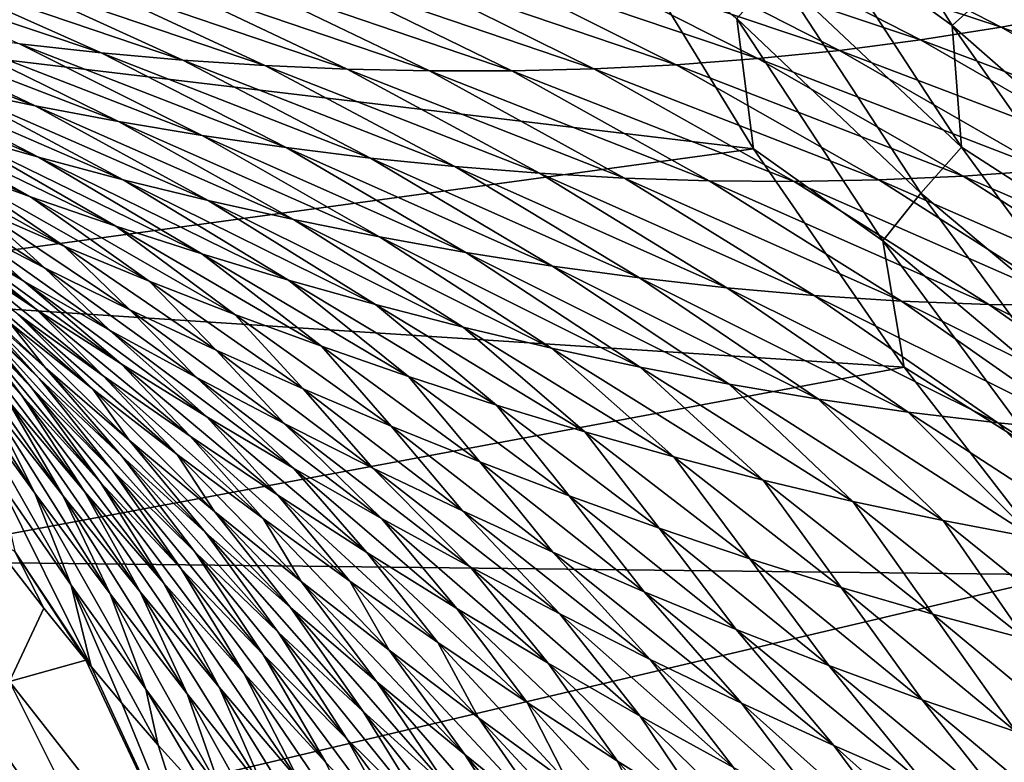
# Model space of a CAD drawing. Header units: metres. Extents: x -46 to 104, y -30 to 30.
# Tile 570 of 656: x 74.17 to 76.23, y -6.17 to -4.62. Entities that reach past the tile are written whole.
import ezdxf

# ---------------------------------------------------------------- set-up
doc = ezdxf.new("R2010")
doc.units = ezdxf.units.M
doc.layers.add('solid_26_000_502_XXX', color=7, linetype='CONTINUOUS')

msp = doc.modelspace()

# ---------------------------------------------------------------- linework, layer by layer
at = {"layer": 'solid_26_000_502_XXX'}
for points in [[(76.123848, -4.63059, 285.461151), (75.837021, -4.168428, 285.756012), (76.218956, -4.544411, 285.468536)], [(75.847458, -4.430791, 285.65152), (75.837021, -4.168428, 285.756012), (76.123848, -4.63059, 285.461151)], [(75.768982, -4.398339, 299.278625), (75.605881, -4.428781, 299.15036), (76.226501, -4.63402, 299.197937)], [(75.768982, -4.398339, 299.278625), (76.226501, -4.63402, 299.197937), (76.394196, -4.602506, 299.334747)], [(75.415215, -4.409244, 285.90506), (75.708252, -4.888336, 285.602478), (73.261772, -4.597602, 287.404602)], [(75.672905, -4.615654, 285.687347), (75.708252, -4.888336, 285.602478), (75.415215, -4.409244, 285.90506)], [(75.605881, -4.428781, 299.15036), (75.44178, -4.454884, 299.022369), (76.057648, -4.660656, 299.061707)], [(75.605881, -4.428781, 299.15036), (76.057648, -4.660656, 299.061707), (76.226501, -4.63402, 299.197937)], [(75.757675, -4.521716, 285.664948), (75.847458, -4.430791, 285.65152), (76.1436, -4.885358, 285.351532)], [(76.1436, -4.885358, 285.351532), (75.847458, -4.430791, 285.65152), (76.123848, -4.63059, 285.461151)], [(75.44178, -4.454884, 299.022369), (75.276848, -4.476756, 298.894745), (75.887825, -4.682559, 298.926147)], [(75.44178, -4.454884, 299.022369), (75.887825, -4.682559, 298.926147), (76.057648, -4.660656, 299.061707)], [(76.218956, -4.544411, 285.468536), (76.317154, -4.463222, 285.484894), (76.61628, -4.894327, 285.187347)], [(75.276848, -4.476756, 298.894745), (75.111244, -4.4945, 298.767517), (75.717216, -4.699865, 298.791351)], [(75.276848, -4.476756, 298.894745), (75.717216, -4.699865, 298.791351), (75.887825, -4.682559, 298.926147)], [(73.780365, -4.498652, 297.76825), (74.172096, -4.668964, 297.618011), (74.342865, -4.687641, 297.744781)], [(73.945999, -4.510765, 297.891388), (73.780365, -4.498652, 297.76825), (74.342865, -4.687641, 297.744781)], [(73.945999, -4.510765, 297.891388), (74.342865, -4.687641, 297.744781), (74.514183, -4.702739, 297.872406)], [(74.112099, -4.519408, 298.015015), (73.945999, -4.510765, 297.891388), (74.514183, -4.702739, 297.872406)], [(74.945129, -4.508215, 298.640778), (74.778664, -4.517993, 298.514526), (75.374283, -4.721216, 298.5242)], [(75.111244, -4.4945, 298.767517), (74.945129, -4.508215, 298.640778), (75.545975, -4.712708, 298.657349)], [(74.945129, -4.508215, 298.640778), (75.374283, -4.721216, 298.5242), (75.545975, -4.712708, 298.657349)], [(75.111244, -4.4945, 298.767517), (75.545975, -4.712708, 298.657349), (75.717216, -4.699865, 298.791351)], [(74.112099, -4.519408, 298.015015), (74.514183, -4.702739, 297.872406), (74.685921, -4.714185, 298.000916)], [(74.278549, -4.524532, 298.139099), (74.112099, -4.519408, 298.015015), (74.685921, -4.714185, 298.000916)], [(74.278549, -4.524532, 298.139099), (74.685921, -4.714185, 298.000916), (74.857948, -4.721874, 298.13028)], [(74.445221, -4.526063, 298.263672), (74.278549, -4.524532, 298.139099), (74.857948, -4.721874, 298.13028)], [(74.611977, -4.523915, 298.388824), (74.445221, -4.526063, 298.263672), (75.030121, -4.725689, 298.26062)], [(74.445221, -4.526063, 298.263672), (74.857948, -4.721874, 298.13028), (75.030121, -4.725689, 298.26062)], [(74.778664, -4.517993, 298.514526), (74.611977, -4.523915, 298.388824), (75.202278, -4.725507, 298.391937)], [(74.611977, -4.523915, 298.388824), (75.030121, -4.725689, 298.26062), (75.202278, -4.725507, 298.391937)], [(74.778664, -4.517993, 298.514526), (75.202278, -4.725507, 298.391937), (75.374283, -4.721216, 298.5242)], [(75.672905, -4.615654, 285.687347), (75.757675, -4.521716, 285.664948), (76.058487, -4.981572, 285.360565)], [(76.058487, -4.981572, 285.360565), (75.757675, -4.521716, 285.664948), (76.1436, -4.885358, 285.351532)], [(76.123848, -4.63059, 285.461151), (76.218956, -4.544411, 285.468536), (76.522568, -4.980191, 285.16684)], [(76.522568, -4.980191, 285.16684), (76.218956, -4.544411, 285.468536), (76.61628, -4.894327, 285.187347)], [(73.664062, -4.591976, 297.242584), (74.031578, -4.762598, 297.082428), (74.20488, -4.798759, 297.20993)], [(73.832596, -4.621087, 297.366913), (73.664062, -4.591976, 297.242584), (74.20488, -4.798759, 297.20993)], [(75.708252, -4.888336, 285.602478), (73.540215, -5.184596, 287.09137), (73.261772, -4.597602, 287.404602)], [(76.394196, -4.602506, 299.334747), (76.226501, -4.63402, 299.197937), (76.84671, -4.864133, 299.272949)], [(73.832596, -4.621087, 297.366913), (74.20488, -4.798759, 297.20993), (74.379112, -4.831428, 297.338623)], [(74.001968, -4.646763, 297.492035), (73.832596, -4.621087, 297.366913), (74.379112, -4.831428, 297.338623)], [(75.978455, -5.080871, 285.378571), (75.708252, -4.888336, 285.602478), (75.672905, -4.615654, 285.687347)], [(75.978455, -5.080871, 285.378571), (75.672905, -4.615654, 285.687347), (76.058487, -4.981572, 285.360565)], [(76.226501, -4.63402, 299.197937), (76.057648, -4.660656, 299.061707), (76.673294, -4.892329, 299.126984)], [(76.432129, -5.07122, 285.155212), (76.123848, -4.63059, 285.461151), (76.522568, -4.980191, 285.16684)], [(76.1436, -4.885358, 285.351532), (76.123848, -4.63059, 285.461151), (76.432129, -5.07122, 285.155212)], [(76.226501, -4.63402, 299.197937), (76.673294, -4.892329, 299.126984), (76.84671, -4.864133, 299.272949)], [(74.001968, -4.646763, 297.492035), (74.379112, -4.831428, 297.338623), (74.554176, -4.86054, 297.468506)], [(74.172096, -4.668964, 297.618011), (74.001968, -4.646763, 297.492035), (74.554176, -4.86054, 297.468506)], [(74.172096, -4.668964, 297.618011), (74.554176, -4.86054, 297.468506), (74.72998, -4.886023, 297.59964)], [(74.342865, -4.687641, 297.744781), (74.172096, -4.668964, 297.618011), (74.72998, -4.886023, 297.59964)], [(76.057648, -4.660656, 299.061707), (75.887825, -4.682559, 298.926147), (76.498756, -4.915191, 298.982025)], [(76.057648, -4.660656, 299.061707), (76.498756, -4.915191, 298.982025), (76.673294, -4.892329, 299.126984)], [(73.688148, -4.67998, 296.830872), (74.036385, -4.85579, 296.663483), (74.21199, -4.906211, 296.791748)], [(73.859306, -4.722991, 296.956085), (73.688148, -4.67998, 296.830872), (74.21199, -4.906211, 296.791748)], [(74.342865, -4.687641, 297.744781), (74.72998, -4.886023, 297.59964), (74.906395, -4.907799, 297.731964)], [(74.514183, -4.702739, 297.872406), (74.342865, -4.687641, 297.744781), (74.906395, -4.907799, 297.731964)], [(75.887825, -4.682559, 298.926147), (75.717216, -4.699865, 298.791351), (76.323288, -4.932895, 298.838104)], [(75.887825, -4.682559, 298.926147), (76.323288, -4.932895, 298.838104), (76.498756, -4.915191, 298.982025)], [(74.514183, -4.702739, 297.872406), (74.906395, -4.907799, 297.731964), (75.083321, -4.925768, 297.86557)], [(74.685921, -4.714185, 298.000916), (74.514183, -4.702739, 297.872406), (75.083321, -4.925768, 297.86557)], [(74.685921, -4.714185, 298.000916), (75.083321, -4.925768, 297.86557), (75.260605, -4.939794, 298.000488)], [(74.857948, -4.721874, 298.13028), (74.685921, -4.714185, 298.000916), (75.260605, -4.939794, 298.000488)], [(75.545975, -4.712708, 298.657349), (75.374283, -4.721216, 298.5242), (75.970284, -4.953499, 298.553741)], [(75.717216, -4.699865, 298.791351), (75.545975, -4.712708, 298.657349), (76.147072, -4.945611, 298.695312)], [(75.545975, -4.712708, 298.657349), (75.970284, -4.953499, 298.553741), (76.147072, -4.945611, 298.695312)], [(75.717216, -4.699865, 298.791351), (76.147072, -4.945611, 298.695312), (76.323288, -4.932895, 298.838104)], [(73.859306, -4.722991, 296.956085), (74.21199, -4.906211, 296.791748), (74.388809, -4.953196, 296.921539)], [(74.031578, -4.762598, 297.082428), (73.859306, -4.722991, 296.956085), (74.388809, -4.953196, 296.921539)], [(74.857948, -4.721874, 298.13028), (75.260605, -4.939794, 298.000488), (75.438103, -4.949729, 298.136749)], [(75.030121, -4.725689, 298.26062), (74.857948, -4.721874, 298.13028), (75.438103, -4.949729, 298.136749)], [(75.202278, -4.725507, 298.391937), (75.030121, -4.725689, 298.26062), (75.615654, -4.955417, 298.274414)], [(75.030121, -4.725689, 298.26062), (75.438103, -4.949729, 298.136749), (75.615654, -4.955417, 298.274414)], [(75.374283, -4.721216, 298.5242), (75.202278, -4.725507, 298.391937), (75.793091, -4.956718, 298.413422)], [(75.202278, -4.725507, 298.391937), (75.615654, -4.955417, 298.274414), (75.793091, -4.956718, 298.413422)], [(75.374283, -4.721216, 298.5242), (75.793091, -4.956718, 298.413422), (75.970284, -4.953499, 298.553741)], [(73.689133, -4.74482, 296.411346), (74.018105, -4.924099, 296.236328), (74.195152, -4.988985, 296.364563)], [(73.862068, -4.80198, 296.536682), (73.689133, -4.74482, 296.411346), (74.195152, -4.988985, 296.364563)], [(74.031578, -4.762598, 297.082428), (74.388809, -4.953196, 296.921539), (74.56675, -4.996684, 297.052856)], [(74.20488, -4.798759, 297.20993), (74.031578, -4.762598, 297.082428), (74.56675, -4.996684, 297.052856)], [(74.20488, -4.798759, 297.20993), (74.56675, -4.996684, 297.052856), (74.745712, -5.036604, 297.18573)], [(74.379112, -4.831428, 297.338623), (74.20488, -4.798759, 297.20993), (74.745712, -5.036604, 297.18573)], [(73.862068, -4.80198, 296.536682), (74.195152, -4.988985, 296.364563), (74.373672, -5.050513, 296.494629)], [(74.036385, -4.85579, 296.663483), (73.862068, -4.80198, 296.536682), (74.373672, -5.050513, 296.494629)], [(74.379112, -4.831428, 297.338623), (74.745712, -5.036604, 297.18573), (74.925598, -5.072869, 297.32019)], [(74.554176, -4.86054, 297.468506), (74.379112, -4.831428, 297.338623), (74.925598, -5.072869, 297.32019)], [(73.842613, -4.855903, 296.109863), (74.089302, -5.01554, 295.881592), (74.265594, -5.091959, 296.008575)], [(74.018105, -4.924099, 296.236328), (73.842613, -4.855903, 296.109863), (74.265594, -5.091959, 296.008575)], [(74.036385, -4.85579, 296.663483), (74.373672, -5.050513, 296.494629), (74.553589, -5.10863, 296.626526)], [(74.21199, -4.906211, 296.791748), (74.036385, -4.85579, 296.663483), (74.553589, -5.10863, 296.626526)], [(74.554176, -4.86054, 297.468506), (74.925598, -5.072869, 297.32019), (75.1063, -5.105383, 297.456299)], [(74.72998, -4.886023, 297.59964), (74.554176, -4.86054, 297.468506), (75.1063, -5.105383, 297.456299)], [(75.708252, -4.888336, 285.602478), (76.023285, -5.345615, 285.288452), (73.540215, -5.184596, 287.09137)], [(74.72998, -4.886023, 297.59964), (75.1063, -5.105383, 297.456299), (75.287704, -5.134041, 297.594025)], [(74.906395, -4.907799, 297.731964), (74.72998, -4.886023, 297.59964), (75.287704, -5.134041, 297.594025)], [(75.978455, -5.080871, 285.378571), (76.023285, -5.345615, 285.288452), (75.708252, -4.888336, 285.602478)], [(76.058487, -4.981572, 285.360565), (76.1436, -4.885358, 285.351532), (76.460739, -5.318042, 285.040802)], [(76.460739, -5.318042, 285.040802), (76.1436, -4.885358, 285.351532), (76.432129, -5.07122, 285.155212)], [(74.018105, -4.924099, 296.236328), (74.265594, -5.091959, 296.008575), (74.443535, -5.165178, 296.137665)], [(74.195152, -4.988985, 296.364563), (74.018105, -4.924099, 296.236328), (74.443535, -5.165178, 296.137665)], [(74.21199, -4.906211, 296.791748), (74.553589, -5.10863, 296.626526), (74.73481, -5.163264, 296.760345)], [(74.388809, -4.953196, 296.921539), (74.21199, -4.906211, 296.791748), (74.73481, -5.163264, 296.760345)], [(74.906395, -4.907799, 297.731964), (75.287704, -5.134041, 297.594025), (75.469704, -5.158717, 297.733459)], [(75.083321, -4.925768, 297.86557), (74.906395, -4.907799, 297.731964), (75.469704, -5.158717, 297.733459)], [(73.914719, -4.935966, 295.756592), (74.047539, -5.046563, 295.453156), (74.22435, -5.137406, 295.579346)], [(74.089302, -5.01554, 295.881592), (73.914719, -4.935966, 295.756592), (74.22435, -5.137406, 295.579346)], [(75.083321, -4.925768, 297.86557), (75.469704, -5.158717, 297.733459), (75.65213, -5.179243, 297.874603)], [(75.260605, -4.939794, 298.000488), (75.083321, -4.925768, 297.86557), (75.65213, -5.179243, 297.874603)], [(75.260605, -4.939794, 298.000488), (75.65213, -5.179243, 297.874603), (75.834846, -5.195436, 298.017517)], [(75.438103, -4.949729, 298.136749), (75.260605, -4.939794, 298.000488), (75.834846, -5.195436, 298.017517)], [(76.323288, -4.932895, 298.838104), (76.147072, -4.945611, 298.695312), (76.747009, -5.205228, 298.758453)], [(73.828392, -4.951453, 294.907837), (74.032959, -5.108622, 294.666809), (74.207855, -5.225024, 294.789917)], [(74.003632, -5.059928, 295.030792), (73.828392, -4.951453, 294.907837), (74.207855, -5.225024, 294.789917)], [(73.872681, -4.95266, 295.329224), (74.003632, -5.059928, 295.030792), (74.181084, -5.165415, 295.156311)], [(74.047539, -5.046563, 295.453156), (73.872681, -4.95266, 295.329224), (74.181084, -5.165415, 295.156311)], [(74.388809, -4.953196, 296.921539), (74.73481, -5.163264, 296.760345), (74.917244, -5.214334, 296.896057)], [(74.56675, -4.996684, 297.052856), (74.388809, -4.953196, 296.921539), (74.917244, -5.214334, 296.896057)], [(75.438103, -4.949729, 298.136749), (75.834846, -5.195436, 298.017517), (76.01767, -5.20711, 298.162262)], [(75.615654, -4.955417, 298.274414), (75.438103, -4.949729, 298.136749), (76.01767, -5.20711, 298.162262)], [(75.615654, -4.955417, 298.274414), (76.01767, -5.20711, 298.162262), (76.200447, -5.214096, 298.308777)], [(75.793091, -4.956718, 298.413422), (75.615654, -4.955417, 298.274414), (76.200447, -5.214096, 298.308777)], [(75.970284, -4.953499, 298.553741), (75.793091, -4.956718, 298.413422), (76.383041, -5.216231, 298.457031)], [(75.793091, -4.956718, 298.413422), (76.200447, -5.214096, 298.308777), (76.383041, -5.216231, 298.457031)], [(76.147072, -4.945611, 298.695312), (75.970284, -4.953499, 298.553741), (76.565285, -5.213338, 298.606934)], [(75.970284, -4.953499, 298.553741), (76.383041, -5.216231, 298.457031), (76.565285, -5.213338, 298.606934)], [(76.147072, -4.945611, 298.695312), (76.565285, -5.213338, 298.606934), (76.747009, -5.205228, 298.758453)], [(75.978455, -5.080871, 285.378571), (76.058487, -4.981572, 285.360565), (76.3806, -5.419148, 285.045349)], [(76.3806, -5.419148, 285.045349), (76.058487, -4.981572, 285.360565), (76.460739, -5.318042, 285.040802)], [(74.195152, -4.988985, 296.364563), (74.443535, -5.165178, 296.137665), (74.623032, -5.235141, 296.268829)], [(74.373672, -5.050513, 296.494629), (74.195152, -4.988985, 296.364563), (74.623032, -5.235141, 296.268829)], [(74.56675, -4.996684, 297.052856), (74.917244, -5.214334, 296.896057), (75.1008, -5.261745, 297.033752)], [(74.745712, -5.036604, 297.18573), (74.56675, -4.996684, 297.052856), (75.1008, -5.261745, 297.033752)], [(74.089302, -5.01554, 295.881592), (74.22435, -5.137406, 295.579346), (74.403053, -5.225144, 295.707916)], [(74.265594, -5.091959, 296.008575), (74.089302, -5.01554, 295.881592), (74.403053, -5.225144, 295.707916)], [(73.86908, -5.037707, 292.723511), (74.013596, -5.21947, 292.474548), (74.176109, -5.404178, 292.58783)], [(74.031975, -5.214447, 292.835297), (73.86908, -5.037707, 292.723511), (74.176109, -5.404178, 292.58783)], [(73.877754, -5.038153, 293.083618), (74.031975, -5.214447, 292.835297), (74.197937, -5.38906, 292.950745)], [(74.04425, -5.204906, 293.197906), (73.877754, -5.038153, 293.083618), (74.197937, -5.38906, 292.950745)], [(73.882423, -5.03548, 293.446777), (74.04425, -5.204906, 293.197906), (74.213715, -5.369359, 293.315765)], [(74.052658, -5.192174, 293.563904), (73.882423, -5.03548, 293.446777), (74.213715, -5.369359, 293.315765)], [(74.047539, -5.046563, 295.453156), (74.181084, -5.165415, 295.156311), (74.36068, -5.267879, 295.284454)], [(74.22435, -5.137406, 295.579346), (74.047539, -5.046563, 295.453156), (74.36068, -5.267879, 295.284454)], [(74.745712, -5.036604, 297.18573), (75.1008, -5.261745, 297.033752), (75.285362, -5.305387, 297.173431)], [(74.925598, -5.072869, 297.32019), (74.745712, -5.036604, 297.18573), (75.285362, -5.305387, 297.173431)], [(74.003632, -5.059928, 295.030792), (74.207855, -5.225024, 294.789917), (74.385017, -5.338593, 294.915802)], [(74.181084, -5.165415, 295.156311), (74.003632, -5.059928, 295.030792), (74.385017, -5.338593, 294.915802)], [(74.373672, -5.050513, 296.494629), (74.623032, -5.235141, 296.268829), (74.804016, -5.301778, 296.402161)], [(74.553589, -5.10863, 296.626526), (74.373672, -5.050513, 296.494629), (74.804016, -5.301778, 296.402161)], [(74.925598, -5.072869, 297.32019), (75.285362, -5.305387, 297.173431), (75.470833, -5.345136, 297.315186)], [(75.1063, -5.105383, 297.456299), (74.925598, -5.072869, 297.32019), (75.470833, -5.345136, 297.315186)], [(76.305618, -5.523405, 285.058746), (76.023285, -5.345615, 285.288452), (75.978455, -5.080871, 285.378571)], [(76.305618, -5.523405, 285.058746), (75.978455, -5.080871, 285.378571), (76.3806, -5.419148, 285.045349)], [(73.992241, -5.102908, 294.260193), (74.151222, -5.252129, 293.998718), (74.325523, -5.391326, 294.121185)], [(74.168648, -5.234679, 294.383423), (73.992241, -5.102908, 294.260193), (74.325523, -5.391326, 294.121185)], [(74.032959, -5.108622, 294.666809), (74.168648, -5.234679, 294.383423), (74.347603, -5.363647, 294.509735)], [(74.207855, -5.225024, 294.789917), (74.032959, -5.108622, 294.666809), (74.347603, -5.363647, 294.509735)], [(74.265594, -5.091959, 296.008575), (74.403053, -5.225144, 295.707916), (74.583572, -5.309724, 295.838837)], [(74.443535, -5.165178, 296.137665), (74.265594, -5.091959, 296.008575), (74.583572, -5.309724, 295.838837)], [(74.553589, -5.10863, 296.626526), (74.804016, -5.301778, 296.402161), (74.986404, -5.365009, 296.53772)], [(74.73481, -5.163264, 296.760345), (74.553589, -5.10863, 296.626526), (74.986404, -5.365009, 296.53772)], [(75.1063, -5.105383, 297.456299), (75.470833, -5.345136, 297.315186), (75.657097, -5.380863, 297.458984)], [(75.287704, -5.134041, 297.594025), (75.1063, -5.105383, 297.456299), (75.657097, -5.380863, 297.458984)], [(73.979546, -5.110357, 293.879425), (74.052658, -5.192174, 293.563904), (74.225769, -5.346386, 293.684479)], [(74.151222, -5.252129, 293.998718), (73.979546, -5.110357, 293.879425), (74.225769, -5.346386, 293.684479)], [(74.22435, -5.137406, 295.579346), (74.36068, -5.267879, 295.284454), (74.542358, -5.367271, 295.415253)], [(74.403053, -5.225144, 295.707916), (74.22435, -5.137406, 295.579346), (74.542358, -5.367271, 295.415253)], [(75.287704, -5.134041, 297.594025), (75.657097, -5.380863, 297.458984), (75.844032, -5.412413, 297.604889)], [(75.469704, -5.158717, 297.733459), (75.287704, -5.134041, 297.594025), (75.844032, -5.412413, 297.604889)], [(74.181084, -5.165415, 295.156311), (74.385017, -5.338593, 294.915802), (74.564392, -5.449286, 295.044525)], [(74.36068, -5.267879, 295.284454), (74.181084, -5.165415, 295.156311), (74.564392, -5.449286, 295.044525)], [(74.443535, -5.165178, 296.137665), (74.583572, -5.309724, 295.838837), (74.765839, -5.391079, 295.972229)], [(74.623032, -5.235141, 296.268829), (74.443535, -5.165178, 296.137665), (74.765839, -5.391079, 295.972229)], [(74.73481, -5.163264, 296.760345), (74.986404, -5.365009, 296.53772), (75.170113, -5.424737, 296.675507)], [(74.917244, -5.214334, 296.896057), (74.73481, -5.163264, 296.760345), (75.170113, -5.424737, 296.675507)], [(75.469704, -5.158717, 297.733459), (75.844032, -5.412413, 297.604889), (76.031479, -5.439582, 297.75296)], [(75.65213, -5.179243, 297.874603), (75.469704, -5.158717, 297.733459), (76.031479, -5.439582, 297.75296)], [(76.023285, -5.345615, 285.288452), (73.844292, -5.751176, 286.763824), (73.540215, -5.184596, 287.09137)], [(75.65213, -5.179243, 297.874603), (76.031479, -5.439582, 297.75296), (76.219284, -5.462158, 297.903259)], [(75.834846, -5.195436, 298.017517), (75.65213, -5.179243, 297.874603), (76.219284, -5.462158, 297.903259)], [(73.949524, -5.207, 291.753143), (74.050301, -5.396764, 291.49646), (74.204613, -5.608962, 291.607391)], [(74.104721, -5.411428, 291.862244), (73.949524, -5.207, 291.753143), (74.204613, -5.608962, 291.607391)], [(74.04425, -5.204906, 293.197906), (74.197937, -5.38906, 292.950745), (74.366913, -5.561531, 293.069946)], [(74.213715, -5.369359, 293.315765), (74.04425, -5.204906, 293.197906), (74.366913, -5.561531, 293.069946)], [(74.052658, -5.192174, 293.563904), (74.213715, -5.369359, 293.315765), (74.386101, -5.531494, 293.437256)], [(74.225769, -5.346386, 293.684479), (74.052658, -5.192174, 293.563904), (74.386101, -5.531494, 293.437256)], [(75.834846, -5.195436, 298.017517), (76.219284, -5.462158, 297.903259), (76.407265, -5.479918, 298.055817)], [(76.01767, -5.20711, 298.162262), (75.834846, -5.195436, 298.017517), (76.407265, -5.479918, 298.055817)], [(76.01767, -5.20711, 298.162262), (76.407265, -5.479918, 298.055817), (76.595268, -5.492664, 298.210541)], [(76.200447, -5.214096, 298.308777), (76.01767, -5.20711, 298.162262), (76.595268, -5.492664, 298.210541)], [(73.986862, -5.21792, 292.114319), (74.104721, -5.411428, 291.862244), (74.263214, -5.614211, 291.975403)], [(74.145844, -5.412609, 292.225494), (73.986862, -5.21792, 292.114319), (74.263214, -5.614211, 291.975403)], [(74.013596, -5.21947, 292.474548), (74.145844, -5.412609, 292.225494), (74.308029, -5.605488, 292.340668)], [(74.176109, -5.404178, 292.58783), (74.013596, -5.21947, 292.474548), (74.308029, -5.605488, 292.340668)], [(74.031975, -5.214447, 292.835297), (74.176109, -5.404178, 292.58783), (74.341736, -5.58691, 292.704956)], [(74.197937, -5.38906, 292.950745), (74.031975, -5.214447, 292.835297), (74.341736, -5.58691, 292.704956)], [(74.207855, -5.225024, 294.789917), (74.347603, -5.363647, 294.509735), (74.529045, -5.489775, 294.639252)], [(74.385017, -5.338593, 294.915802), (74.207855, -5.225024, 294.789917), (74.529045, -5.489775, 294.639252)], [(74.403053, -5.225144, 295.707916), (74.542358, -5.367271, 295.415253), (74.726036, -5.463527, 295.548767)], [(74.583572, -5.309724, 295.838837), (74.403053, -5.225144, 295.707916), (74.726036, -5.463527, 295.548767)], [(74.917244, -5.214334, 296.896057), (75.170113, -5.424737, 296.675507), (75.355034, -5.480855, 296.815613)], [(75.1008, -5.261745, 297.033752), (74.917244, -5.214334, 296.896057), (75.355034, -5.480855, 296.815613)], [(76.200447, -5.214096, 298.308777), (76.595268, -5.492664, 298.210541), (76.783142, -5.500206, 298.367432)], [(76.383041, -5.216231, 298.457031), (76.200447, -5.214096, 298.308777), (76.783142, -5.500206, 298.367432)], [(74.151222, -5.252129, 293.998718), (74.225769, -5.346386, 293.684479), (74.401711, -5.498091, 293.808533)], [(74.325523, -5.391326, 294.121185), (74.151222, -5.252129, 293.998718), (74.401711, -5.498091, 293.808533)], [(74.168648, -5.234679, 294.383423), (74.325523, -5.391326, 294.121185), (74.502396, -5.527918, 294.246948)], [(74.347603, -5.363647, 294.509735), (74.168648, -5.234679, 294.383423), (74.502396, -5.527918, 294.246948)], [(74.623032, -5.235141, 296.268829), (74.765839, -5.391079, 295.972229), (74.94976, -5.469133, 296.108124)], [(74.804016, -5.301778, 296.402161), (74.623032, -5.235141, 296.268829), (74.94976, -5.469133, 296.108124)], [(74.36068, -5.267879, 295.284454), (74.564392, -5.449286, 295.044525), (74.745911, -5.557044, 295.176178)], [(74.542358, -5.367271, 295.415253), (74.36068, -5.267879, 295.284454), (74.745911, -5.557044, 295.176178)], [(75.1008, -5.261745, 297.033752), (75.355034, -5.480855, 296.815613), (75.541092, -5.53324, 296.958038)], [(75.285362, -5.305387, 297.173431), (75.1008, -5.261745, 297.033752), (75.541092, -5.53324, 296.958038)], [(74.583572, -5.309724, 295.838837), (74.726036, -5.463527, 295.548767), (74.911644, -5.556571, 295.68512)], [(74.765839, -5.391079, 295.972229), (74.583572, -5.309724, 295.838837), (74.911644, -5.556571, 295.68512)], [(74.804016, -5.301778, 296.402161), (74.94976, -5.469133, 296.108124), (75.135277, -5.543795, 296.246582)], [(74.986404, -5.365009, 296.53772), (74.804016, -5.301778, 296.402161), (75.135277, -5.543795, 296.246582)], [(75.285362, -5.305387, 297.173431), (75.541092, -5.53324, 296.958038), (75.728165, -5.581753, 297.102875)], [(75.470833, -5.345136, 297.315186), (75.285362, -5.305387, 297.173431), (75.728165, -5.581753, 297.102875)], [(76.023285, -5.345615, 285.288452), (76.359467, -5.779856, 284.963837), (73.844292, -5.751176, 286.763824)], [(74.225769, -5.346386, 293.684479), (74.386101, -5.531494, 293.437256), (74.561356, -5.691276, 293.562469)], [(74.401711, -5.498091, 293.808533), (74.225769, -5.346386, 293.684479), (74.561356, -5.691276, 293.562469)], [(74.385017, -5.338593, 294.915802), (74.529045, -5.489775, 294.639252), (74.712921, -5.613011, 294.772003)], [(74.564392, -5.449286, 295.044525), (74.385017, -5.338593, 294.915802), (74.712921, -5.613011, 294.772003)], [(75.470833, -5.345136, 297.315186), (75.728165, -5.581753, 297.102875), (75.916153, -5.626248, 297.250153)], [(75.657097, -5.380863, 297.458984), (75.470833, -5.345136, 297.315186), (75.916153, -5.626248, 297.250153)], [(76.305618, -5.523405, 285.058746), (76.359467, -5.779856, 284.963837), (76.023285, -5.345615, 285.288452)], [(74.213715, -5.369359, 293.315765), (74.366913, -5.561531, 293.069946), (74.538864, -5.731828, 293.192993)], [(74.386101, -5.531494, 293.437256), (74.213715, -5.369359, 293.315765), (74.538864, -5.731828, 293.192993)], [(74.347603, -5.363647, 294.509735), (74.502396, -5.527918, 294.246948), (74.681793, -5.661859, 294.376038)], [(74.529045, -5.489775, 294.639252), (74.347603, -5.363647, 294.509735), (74.681793, -5.661859, 294.376038)], [(74.542358, -5.367271, 295.415253), (74.745911, -5.557044, 295.176178), (74.929497, -5.661793, 295.310822)], [(74.726036, -5.463527, 295.548767), (74.542358, -5.367271, 295.415253), (74.929497, -5.661793, 295.310822)], [(74.986404, -5.365009, 296.53772), (75.135277, -5.543795, 296.246582), (75.322289, -5.61496, 296.387665)], [(75.170113, -5.424737, 296.675507), (74.986404, -5.365009, 296.53772), (75.322289, -5.61496, 296.387665)], [(74.050301, -5.396764, 291.49646), (74.128075, -5.58234, 291.233734), (74.280655, -5.801595, 291.34613)], [(74.204613, -5.608962, 291.607391), (74.050301, -5.396764, 291.49646), (74.280655, -5.801595, 291.34613)], [(74.197937, -5.38906, 292.950745), (74.341736, -5.58691, 292.704956), (74.510429, -5.767641, 292.82608)], [(74.366913, -5.561531, 293.069946), (74.197937, -5.38906, 292.950745), (74.510429, -5.767641, 292.82608)], [(74.325523, -5.391326, 294.121185), (74.401711, -5.498091, 293.808533), (74.580414, -5.647252, 293.936218)], [(74.502396, -5.527918, 294.246948), (74.325523, -5.391326, 294.121185), (74.580414, -5.647252, 293.936218)], [(74.765839, -5.391079, 295.972229), (74.911644, -5.556571, 295.68512), (75.099106, -5.646313, 295.824371)], [(74.94976, -5.469133, 296.108124), (74.765839, -5.391079, 295.972229), (75.099106, -5.646313, 295.824371)], [(75.657097, -5.380863, 297.458984), (75.916153, -5.626248, 297.250153), (76.104942, -5.666566, 297.399841)], [(75.844032, -5.412413, 297.604889), (75.657097, -5.380863, 297.458984), (76.104942, -5.666566, 297.399841)], [(74.104721, -5.411428, 291.862244), (74.204613, -5.608962, 291.607391), (74.362259, -5.819665, 291.722626)], [(74.263214, -5.614211, 291.975403), (74.104721, -5.411428, 291.862244), (74.362259, -5.819665, 291.722626)], [(74.145844, -5.412609, 292.225494), (74.263214, -5.614211, 291.975403), (74.424973, -5.815328, 292.092804)], [(74.308029, -5.605488, 292.340668), (74.145844, -5.412609, 292.225494), (74.424973, -5.815328, 292.092804)], [(74.176109, -5.404178, 292.58783), (74.308029, -5.605488, 292.340668), (74.473389, -5.796534, 292.459961)], [(74.341736, -5.58691, 292.704956), (74.176109, -5.404178, 292.58783), (74.473389, -5.796534, 292.459961)], [(75.844032, -5.412413, 297.604889), (76.104942, -5.666566, 297.399841), (76.294403, -5.702503, 297.552063)], [(76.031479, -5.439582, 297.75296), (75.844032, -5.412413, 297.604889), (76.294403, -5.702503, 297.552063)], [(75.170113, -5.424737, 296.675507), (75.322289, -5.61496, 296.387665), (75.510704, -5.682508, 296.531433)], [(75.355034, -5.480855, 296.815613), (75.170113, -5.424737, 296.675507), (75.510704, -5.682508, 296.531433)], [(74.564392, -5.449286, 295.044525), (74.712921, -5.613011, 294.772003), (74.899147, -5.733288, 294.908081)], [(74.745911, -5.557044, 295.176178), (74.564392, -5.449286, 295.044525), (74.899147, -5.733288, 294.908081)], [(76.031479, -5.439582, 297.75296), (76.294403, -5.702503, 297.552063), (76.48436, -5.733822, 297.706879)], [(76.219284, -5.462158, 297.903259), (76.031479, -5.439582, 297.75296), (76.48436, -5.733822, 297.706879)], [(74.726036, -5.463527, 295.548767), (74.929497, -5.661793, 295.310822), (75.115089, -5.763444, 295.448547)], [(74.911644, -5.556571, 295.68512), (74.726036, -5.463527, 295.548767), (75.115089, -5.763444, 295.448547)], [(74.94976, -5.469133, 296.108124), (75.099106, -5.646313, 295.824371), (75.28833, -5.732653, 295.966553)], [(75.135277, -5.543795, 296.246582), (74.94976, -5.469133, 296.108124), (75.28833, -5.732653, 295.966553)], [(76.219284, -5.462158, 297.903259), (76.48436, -5.733822, 297.706879), (76.67466, -5.76028, 297.864258)], [(76.407265, -5.479918, 298.055817), (76.219284, -5.462158, 297.903259), (76.67466, -5.76028, 297.864258)], [(74.401711, -5.498091, 293.808533), (74.561356, -5.691276, 293.562469), (74.739418, -5.84866, 293.691528)], [(74.580414, -5.647252, 293.936218), (74.401711, -5.498091, 293.808533), (74.739418, -5.84866, 293.691528)], [(74.529045, -5.489775, 294.639252), (74.681793, -5.661859, 294.376038), (74.863647, -5.793093, 294.508606)], [(74.712921, -5.613011, 294.772003), (74.529045, -5.489775, 294.639252), (74.863647, -5.793093, 294.508606)], [(75.355034, -5.480855, 296.815613), (75.510704, -5.682508, 296.531433), (75.700439, -5.746306, 296.677917)], [(75.541092, -5.53324, 296.958038), (75.355034, -5.480855, 296.815613), (75.700439, -5.746306, 296.677917)], [(74.386101, -5.531494, 293.437256), (74.538864, -5.731828, 293.192993), (74.71373, -5.89991, 293.320007)], [(74.561356, -5.691276, 293.562469), (74.386101, -5.531494, 293.437256), (74.71373, -5.89991, 293.320007)], [(74.502396, -5.527918, 294.246948), (74.580414, -5.647252, 293.936218), (74.761826, -5.793818, 294.067596)], [(74.681793, -5.661859, 294.376038), (74.502396, -5.527918, 294.246948), (74.761826, -5.793818, 294.067596)], [(75.541092, -5.53324, 296.958038), (75.700439, -5.746306, 296.677917), (75.891396, -5.806202, 296.827179)], [(75.728165, -5.581753, 297.102875), (75.541092, -5.53324, 296.958038), (75.891396, -5.806202, 296.827179)], [(74.366913, -5.561531, 293.069946), (74.510429, -5.767641, 292.82608), (74.682144, -5.946332, 292.951263)], [(74.538864, -5.731828, 293.192993), (74.366913, -5.561531, 293.069946), (74.682144, -5.946332, 292.951263)], [(74.745911, -5.557044, 295.176178), (74.899147, -5.733288, 294.908081), (75.087662, -5.850518, 295.047577)], [(74.929497, -5.661793, 295.310822), (74.745911, -5.557044, 295.176178), (75.087662, -5.850518, 295.047577)], [(74.911644, -5.556571, 295.68512), (75.115089, -5.763444, 295.448547), (75.302612, -5.861899, 295.589447)], [(75.099106, -5.646313, 295.824371), (74.911644, -5.556571, 295.68512), (75.302612, -5.861899, 295.589447)], [(75.135277, -5.543795, 296.246582), (75.28833, -5.732653, 295.966553), (75.479248, -5.815472, 296.111786)], [(75.322289, -5.61496, 296.387665), (75.135277, -5.543795, 296.246582), (75.479248, -5.815472, 296.111786)], [(74.128075, -5.58234, 291.233734), (74.162544, -5.731156, 290.950134), (74.322243, -5.971971, 291.070312)], [(74.280655, -5.801595, 291.34613), (74.128075, -5.58234, 291.233734), (74.322243, -5.971971, 291.070312)], [(75.728165, -5.581753, 297.102875), (75.891396, -5.806202, 296.827179), (76.08345, -5.862031, 296.979309)], [(75.916153, -5.626248, 297.250153), (75.728165, -5.581753, 297.102875), (76.08345, -5.862031, 296.979309)], [(74.341736, -5.58691, 292.704956), (74.473389, -5.796534, 292.459961), (74.641869, -5.98571, 292.583435)], [(74.510429, -5.767641, 292.82608), (74.341736, -5.58691, 292.704956), (74.641869, -5.98571, 292.583435)], [(74.204613, -5.608962, 291.607391), (74.280655, -5.801595, 291.34613), (74.436569, -6.019514, 291.462921)], [(74.362259, -5.819665, 291.722626), (74.204613, -5.608962, 291.607391), (74.436569, -6.019514, 291.462921)], [(74.263214, -5.614211, 291.975403), (74.362259, -5.819665, 291.722626), (74.523193, -6.028847, 291.842224)], [(74.424973, -5.815328, 292.092804), (74.263214, -5.614211, 291.975403), (74.523193, -6.028847, 291.842224)], [(74.308029, -5.605488, 292.340668), (74.424973, -5.815328, 292.092804), (74.589935, -6.014748, 292.214478)], [(74.473389, -5.796534, 292.459961), (74.308029, -5.605488, 292.340668), (74.589935, -6.014748, 292.214478)], [(74.712921, -5.613011, 294.772003), (74.863647, -5.793093, 294.508606), (75.047897, -5.921546, 294.644653)], [(74.899147, -5.733288, 294.908081), (74.712921, -5.613011, 294.772003), (75.047897, -5.921546, 294.644653)], [(75.322289, -5.61496, 296.387665), (75.479248, -5.815472, 296.111786), (75.671761, -5.894637, 296.260071)], [(75.510704, -5.682508, 296.531433), (75.322289, -5.61496, 296.387665), (75.671761, -5.894637, 296.260071)], [(75.916153, -5.626248, 297.250153), (76.08345, -5.862031, 296.979309), (76.276512, -5.913614, 297.134308)], [(76.104942, -5.666566, 297.399841), (75.916153, -5.626248, 297.250153), (76.276512, -5.913614, 297.134308)], [(74.580414, -5.647252, 293.936218), (74.739418, -5.84866, 293.691528), (74.920242, -6.003587, 293.824493)], [(74.761826, -5.793818, 294.067596), (74.580414, -5.647252, 293.936218), (74.920242, -6.003587, 293.824493)], [(74.681793, -5.661859, 294.376038), (74.761826, -5.793818, 294.067596), (74.945892, -5.937728, 294.202728)], [(74.863647, -5.793093, 294.508606), (74.681793, -5.661859, 294.376038), (74.945892, -5.937728, 294.202728)], [(74.929497, -5.661793, 295.310822), (75.087662, -5.850518, 295.047577), (75.278389, -5.964594, 295.190643)], [(75.115089, -5.763444, 295.448547), (74.929497, -5.661793, 295.310822), (75.278389, -5.964594, 295.190643)], [(75.099106, -5.646313, 295.824371), (75.302612, -5.861899, 295.589447), (75.491982, -5.957044, 295.733612)], [(75.28833, -5.732653, 295.966553), (75.099106, -5.646313, 295.824371), (75.491982, -5.957044, 295.733612)], [(75.510704, -5.682508, 296.531433), (75.671761, -5.894637, 296.260071), (75.865776, -5.969998, 296.41153)], [(75.700439, -5.746306, 296.677917), (75.510704, -5.682508, 296.531433), (75.865776, -5.969998, 296.41153)], [(76.104942, -5.666566, 297.399841), (76.276512, -5.913614, 297.134308), (76.470451, -5.960765, 297.292236)], [(76.294403, -5.702503, 297.552063), (76.104942, -5.666566, 297.399841), (76.470451, -5.960765, 297.292236)], [(74.223, -5.84983, 290.926025), (74.105911, -5.698997, 290.756409), (74.150955, -6.003235, 290.102661)], [(74.162544, -5.731156, 290.950134), (74.105911, -5.698997, 290.756409), (74.223, -5.84983, 290.926025)], [(74.561356, -5.691276, 293.562469), (74.71373, -5.89991, 293.320007), (74.891464, -6.065723, 293.45108)], [(74.739418, -5.84866, 293.691528), (74.561356, -5.691276, 293.562469), (74.891464, -6.065723, 293.45108)], [(74.281937, -6.49943, 288.869812), (73.805672, -5.734737, 288.333282), (74.11132, -6.305824, 288.003723)], [(74.281937, -6.49943, 288.869812), (73.978859, -5.917512, 289.199615), (73.805672, -5.734737, 288.333282)], [(74.162544, -5.731156, 290.950134), (74.223, -5.84983, 290.926025), (74.310966, -5.958351, 291.053925)], [(74.162544, -5.731156, 290.950134), (74.310966, -5.958351, 291.053925), (74.322243, -5.971971, 291.070312)], [(74.538864, -5.731828, 293.192993), (74.682144, -5.946332, 292.951263), (74.856827, -6.122932, 293.080658)], [(74.71373, -5.89991, 293.320007), (74.538864, -5.731828, 293.192993), (74.856827, -6.122932, 293.080658)], [(74.899147, -5.733288, 294.908081), (75.047897, -5.921546, 294.644653), (75.234482, -6.047127, 294.784363)], [(75.087662, -5.850518, 295.047577), (74.899147, -5.733288, 294.908081), (75.234482, -6.047127, 294.784363)], [(75.28833, -5.732653, 295.966553), (75.491982, -5.957044, 295.733612), (75.683128, -6.048752, 295.881073)], [(75.479248, -5.815472, 296.111786), (75.28833, -5.732653, 295.966553), (75.683128, -6.048752, 295.881073)], [(75.700439, -5.746306, 296.677917), (75.865776, -5.969998, 296.41153), (76.061203, -6.04139, 296.566223)], [(75.891396, -5.806202, 296.827179), (75.700439, -5.746306, 296.677917), (76.061203, -6.04139, 296.566223)], [(74.097328, -6.236666, 286.658905), (73.844292, -5.751176, 286.763824), (74.173157, -6.295722, 286.422913)], [(76.359467, -5.779856, 284.963837), (74.173157, -6.295722, 286.422913), (73.844292, -5.751176, 286.763824)], [(74.510429, -5.767641, 292.82608), (74.641869, -5.98571, 292.583435), (74.813408, -6.172969, 292.711212)], [(74.682144, -5.946332, 292.951263), (74.510429, -5.767641, 292.82608), (74.813408, -6.172969, 292.711212)], [(75.115089, -5.763444, 295.448547), (75.278389, -5.964594, 295.190643), (75.471245, -6.075398, 295.337341)], [(75.302612, -5.861899, 295.589447), (75.115089, -5.763444, 295.448547), (75.471245, -6.075398, 295.337341)], [(76.359467, -5.779856, 284.963837), (76.715904, -6.189897, 284.629517), (74.173157, -6.295722, 286.422913)], [(74.280655, -5.801595, 291.34613), (74.322243, -5.971971, 291.070312), (74.386536, -6.048419, 291.164032)], [(74.280655, -5.801595, 291.34613), (74.386536, -6.048419, 291.164032), (74.462601, -6.136206, 291.275177)], [(74.436569, -6.019514, 291.462921), (74.280655, -5.801595, 291.34613), (74.462601, -6.136206, 291.275177)], [(74.473389, -5.796534, 292.459961), (74.589935, -6.014748, 292.214478), (74.758057, -6.212425, 292.340576)], [(74.641869, -5.98571, 292.583435), (74.473389, -5.796534, 292.459961), (74.758057, -6.212425, 292.340576)], [(74.761826, -5.793818, 294.067596), (74.920242, -6.003587, 293.824493), (75.103775, -6.155982, 293.961487)], [(74.945892, -5.937728, 294.202728), (74.761826, -5.793818, 294.067596), (75.103775, -6.155982, 293.961487)], [(74.863647, -5.793093, 294.508606), (74.945892, -5.937728, 294.202728), (75.132553, -6.078901, 294.341766)], [(75.047897, -5.921546, 294.644653), (74.863647, -5.793093, 294.508606), (75.132553, -6.078901, 294.341766)], [(75.891396, -5.806202, 296.827179), (76.061203, -6.04139, 296.566223), (76.257927, -6.108628, 296.724213)], [(76.08345, -5.862031, 296.979309), (75.891396, -5.806202, 296.827179), (76.257927, -6.108628, 296.724213)], [(74.362259, -5.819665, 291.722626), (74.436569, -6.019514, 291.462921), (74.595787, -6.236062, 291.584259)], [(74.523193, -6.028847, 291.842224), (74.362259, -5.819665, 291.722626), (74.595787, -6.236062, 291.584259)], [(74.424973, -5.815328, 292.092804), (74.523193, -6.028847, 291.842224), (74.68737, -6.236466, 291.966309)], [(74.589935, -6.014748, 292.214478), (74.424973, -5.815328, 292.092804), (74.68737, -6.236466, 291.966309)], [(75.479248, -5.815472, 296.111786), (75.683128, -6.048752, 295.881073), (75.875961, -6.13688, 296.031921)], [(75.671761, -5.894637, 296.260071), (75.479248, -5.815472, 296.111786), (75.875961, -6.13688, 296.031921)], [(74.310966, -5.958351, 291.053925), (74.223, -5.84983, 290.926025), (74.150955, -6.003235, 290.102661)], [(74.739418, -5.84866, 293.691528), (74.891464, -6.065723, 293.45108), (75.071999, -6.229196, 293.586304)], [(74.920242, -6.003587, 293.824493), (74.739418, -5.84866, 293.691528), (75.071999, -6.229196, 293.586304)], [(75.087662, -5.850518, 295.047577), (75.234482, -6.047127, 294.784363), (75.423325, -6.169724, 294.927826)], [(75.278389, -5.964594, 295.190643), (75.087662, -5.850518, 295.047577), (75.423325, -6.169724, 294.927826)], [(75.302612, -5.861899, 295.589447), (75.471245, -6.075398, 295.337341), (75.666153, -6.182799, 295.487762)], [(75.491982, -5.957044, 295.733612), (75.302612, -5.861899, 295.589447), (75.666153, -6.182799, 295.487762)], [(76.08345, -5.862031, 296.979309), (76.257927, -6.108628, 296.724213), (76.455849, -6.17151, 296.885529)], [(76.276512, -5.913614, 297.134308), (76.08345, -5.862031, 296.979309), (76.455849, -6.17151, 296.885529)], [(74.71373, -5.89991, 293.320007), (74.856827, -6.122932, 293.080658), (75.034424, -6.297376, 293.214355)], [(74.891464, -6.065723, 293.45108), (74.71373, -5.89991, 293.320007), (75.034424, -6.297376, 293.214355)], [(75.671761, -5.894637, 296.260071), (75.875961, -6.13688, 296.031921), (76.070396, -6.221266, 296.186249)], [(75.865776, -5.969998, 296.41153), (75.671761, -5.894637, 296.260071), (76.070396, -6.221266, 296.186249)], [(74.455383, -6.611572, 289.766724), (73.978859, -5.917512, 289.199615), (74.281937, -6.49943, 288.869812)], [(74.455383, -6.611572, 289.766724), (74.150955, -6.003235, 290.102661), (73.978859, -5.917512, 289.199615)], [(75.047897, -5.921546, 294.644653), (75.132553, -6.078901, 294.341766), (75.321732, -6.21724, 294.484833)], [(75.234482, -6.047127, 294.784363), (75.047897, -5.921546, 294.644653), (75.321732, -6.21724, 294.484833)], [(74.682144, -5.946332, 292.951263), (74.813408, -6.172969, 292.711212), (74.987968, -6.358249, 292.843445)], [(74.856827, -6.122932, 293.080658), (74.682144, -5.946332, 292.951263), (74.987968, -6.358249, 292.843445)], [(74.945892, -5.937728, 294.202728), (75.103775, -6.155982, 293.961487), (75.28994, -6.305758, 294.1026)], [(75.132553, -6.078901, 294.341766), (74.945892, -5.937728, 294.202728), (75.28994, -6.305758, 294.1026)], [(74.604088, -6.581044, 290.72406), (74.310966, -5.958351, 291.053925), (74.150955, -6.003235, 290.102661)], [(74.322243, -5.971971, 291.070312), (74.310966, -5.958351, 291.053925), (74.604088, -6.581044, 290.72406)], [(74.386536, -6.048419, 291.164032), (74.322243, -5.971971, 291.070312), (74.604088, -6.581044, 290.72406)], [(75.278389, -5.964594, 295.190643), (75.423325, -6.169724, 294.927826), (75.614357, -6.289211, 295.075104)], [(75.471245, -6.075398, 295.337341), (75.278389, -5.964594, 295.190643), (75.614357, -6.289211, 295.075104)], [(75.491982, -5.957044, 295.733612), (75.666153, -6.182799, 295.487762), (75.863037, -6.286646, 295.642029)], [(75.683128, -6.048752, 295.881073), (75.491982, -5.957044, 295.733612), (75.863037, -6.286646, 295.642029)], [(75.865776, -5.969998, 296.41153), (76.070396, -6.221266, 296.186249), (76.266335, -6.301735, 296.344147)], [(76.061203, -6.04139, 296.566223), (75.865776, -5.969998, 296.41153), (76.266335, -6.301735, 296.344147)], [(74.641869, -5.98571, 292.583435), (74.758057, -6.212425, 292.340576), (74.929298, -6.408301, 292.471252)], [(74.813408, -6.172969, 292.711212), (74.641869, -5.98571, 292.583435), (74.929298, -6.408301, 292.471252)], [(74.604088, -6.581044, 290.72406), (74.150955, -6.003235, 290.102661), (74.455383, -6.611572, 289.766724)], [(74.589935, -6.014748, 292.214478), (74.68737, -6.236466, 291.966309), (74.854736, -6.44247, 292.095062)], [(74.758057, -6.212425, 292.340576), (74.589935, -6.014748, 292.214478), (74.854736, -6.44247, 292.095062)], [(74.920242, -6.003587, 293.824493), (75.071999, -6.229196, 293.586304), (75.255295, -6.390244, 293.725861)], [(75.103775, -6.155982, 293.961487), (74.920242, -6.003587, 293.824493), (75.255295, -6.390244, 293.725861)], [(74.436569, -6.019514, 291.462921), (74.462601, -6.136206, 291.275177), (74.584473, -6.270992, 291.453918)], [(74.595787, -6.236062, 291.584259), (74.436569, -6.019514, 291.462921), (74.584473, -6.270992, 291.453918)], [(74.523193, -6.028847, 291.842224), (74.595787, -6.236062, 291.584259), (74.758263, -6.451281, 291.710114)], [(74.68737, -6.236466, 291.966309), (74.523193, -6.028847, 291.842224), (74.758263, -6.451281, 291.710114)], [(74.462601, -6.136206, 291.275177), (74.386536, -6.048419, 291.164032), (74.604088, -6.581044, 290.72406)], [(75.234482, -6.047127, 294.784363), (75.321732, -6.21724, 294.484833), (75.513374, -6.352626, 294.632019)], [(75.423325, -6.169724, 294.927826), (75.234482, -6.047127, 294.784363), (75.513374, -6.352626, 294.632019)], [(75.683128, -6.048752, 295.881073), (75.863037, -6.286646, 295.642029), (76.061813, -6.386774, 295.800201)], [(75.875961, -6.13688, 296.031921), (75.683128, -6.048752, 295.881073), (76.061813, -6.386774, 295.800201)], [(76.061203, -6.04139, 296.566223), (76.266335, -6.301735, 296.344147), (76.463692, -6.378092, 296.505615)], [(76.257927, -6.108628, 296.724213), (76.061203, -6.04139, 296.566223), (76.463692, -6.378092, 296.505615)], [(74.891464, -6.065723, 293.45108), (75.034424, -6.297376, 293.214355), (75.21489, -6.46958, 293.352478)], [(75.071999, -6.229196, 293.586304), (74.891464, -6.065723, 293.45108), (75.21489, -6.46958, 293.352478)], [(75.471245, -6.075398, 295.337341), (75.614357, -6.289211, 295.075104), (75.807503, -6.405449, 295.226349)], [(75.666153, -6.182799, 295.487762), (75.471245, -6.075398, 295.337341), (75.807503, -6.405449, 295.226349)], [(75.132553, -6.078901, 294.341766), (75.28994, -6.305758, 294.1026), (75.478691, -6.452807, 294.248016)], [(75.321732, -6.21724, 294.484833), (75.132553, -6.078901, 294.341766), (75.478691, -6.452807, 294.248016)], [(74.584473, -6.270992, 291.453918), (74.462601, -6.136206, 291.275177), (74.604088, -6.581044, 290.72406)], [(74.856827, -6.122932, 293.080658), (74.987968, -6.358249, 292.843445), (75.165497, -6.541474, 292.980255)], [(75.034424, -6.297376, 293.214355), (74.856827, -6.122932, 293.080658), (75.165497, -6.541474, 292.980255)], [(75.875961, -6.13688, 296.031921), (76.061813, -6.386774, 295.800201), (76.262383, -6.482996, 295.962372)], [(76.070396, -6.221266, 296.186249), (75.875961, -6.13688, 296.031921), (76.262383, -6.482996, 295.962372)], [(75.103775, -6.155982, 293.961487), (75.255295, -6.390244, 293.725861), (75.441284, -6.548769, 293.869812)], [(75.28994, -6.305758, 294.1026), (75.103775, -6.155982, 293.961487), (75.441284, -6.548769, 293.869812)], [(75.423325, -6.169724, 294.927826), (75.513374, -6.352626, 294.632019), (75.70739, -6.484917, 294.783447)], [(75.614357, -6.289211, 295.075104), (75.423325, -6.169724, 294.927826), (75.70739, -6.484917, 294.783447)]]:
    msp.add_3dface(points, dxfattribs=at)

doc.saveas('drawing.dxf')
